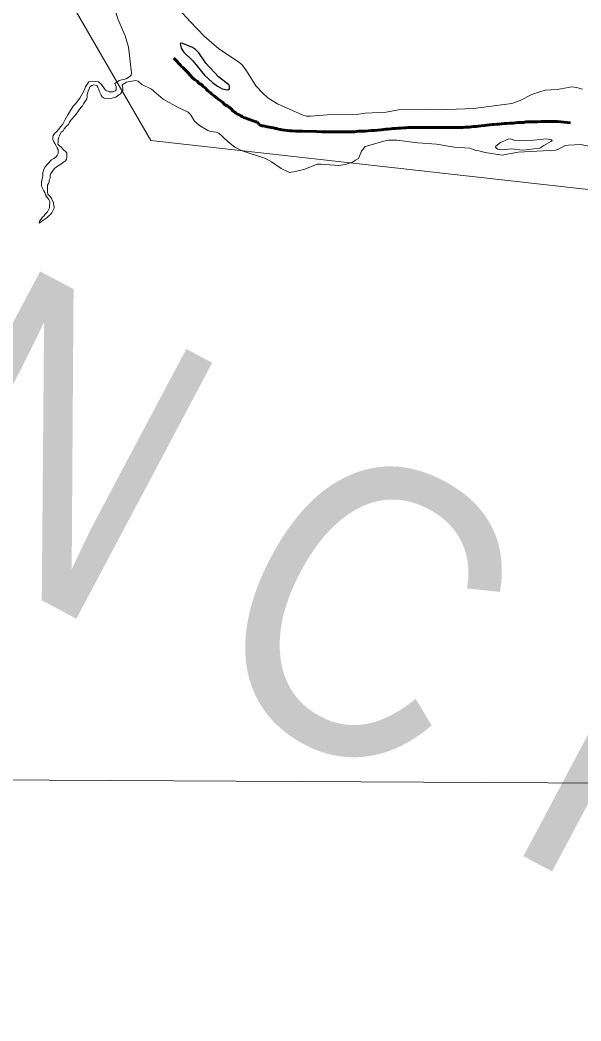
# Model space of a CAD drawing. Extents: x 553962 to 842807, y 8883888 to 9032388.
# Drawn here: x 810333 to 811301, y 9010223 to 9011950 of the extents above; entities that cross this region are included whole.
import ezdxf

# ---------------------------------------------------------------- set-up
doc = ezdxf.new("R2010")
doc.units = 0
doc.header["$LTSCALE"] = 200
doc.linetypes.add('LONG_DASH_SHORT_DASH', pattern=[9.9, 6, -1.2, 1.5, -1.2])
doc.layers.add('1', color=7, linetype='Continuous', lineweight=13)

msp = doc.modelspace()

# ---------------------------------------------------------------- linework, layer by layer
at = {"layer": '1'}
for points in [[(814298.1, 9008867.1), (813458.2, 9010635.2), (812579.3, 9010752.6), (811652, 9011619.1), (810558.4, 9011741.7), (810194, 9012370), (808313, 9013341.6), (806825.8, 9013525.4), (805531, 9014654.6), (804656.1, 9014532)], [(810563.2, 9012036.5), (810564, 9012033.5), (810563.7, 9012026.9), (810570.5, 9012017.7), (810574.7, 9012005.7), (810580.7, 9011997.8), (810595.2, 9011984.4), (810612.1, 9011962.1), (810613.8, 9011960.8), (810626.3, 9011947)], [(810563.2, 9012036.5), (810564, 9012033.5), (810563.7, 9012026.9), (810570.5, 9012017.7), (810574.7, 9012005.7), (810580.7, 9011997.8), (810595.2, 9011984.4), (810612.1, 9011962.1), (810613.8, 9011960.8), (810626.3, 9011947)], [(810626.3, 9011947), (810613.8, 9011960.8), (810612.1, 9011962.1), (810595.2, 9011984.4), (810580.7, 9011997.8), (810574.7, 9012005.7), (810570.5, 9012017.7), (810563.7, 9012026.9), (810564, 9012033.5), (810563.2, 9012036.5)], [(810504.9, 9011943.8), (810501.4, 9011951.7), (810491.8, 9011984.8), (810486.8, 9011999.4)], [(810504.9, 9011943.8), (810501.4, 9011951.7), (810491.8, 9011984.8), (810486.8, 9011999.4)], [(810435.7, 9011815.1), (810443.9, 9011829), (810445.5, 9011834.3), (810451.5, 9011843.2), (810457.9, 9011844.2), (810468, 9011843.3), (810473, 9011838.7), (810480.3, 9011828.7), (810486.4, 9011825.6), (810492.9, 9011826), (810497.3, 9011827.4), (810498.7, 9011829), (810498.4, 9011835), (810496.5, 9011840.1), (810503.5, 9011845.3), (810516.1, 9011848), (810522.4, 9011852.2), (810524.7, 9011854.8), (810525.3, 9011858.5), (810520.1, 9011902.9), (810514, 9011922.6), (810507.5, 9011936.7), (810504.9, 9011943.8)], [(810435.7, 9011815.1), (810443.9, 9011829), (810445.5, 9011834.3), (810451.5, 9011843.2), (810457.9, 9011844.2), (810468, 9011843.3), (810473, 9011838.7), (810480.3, 9011828.7), (810486.4, 9011825.6), (810492.9, 9011826), (810497.3, 9011827.4), (810498.7, 9011829), (810498.4, 9011835), (810496.5, 9011840.1), (810503.5, 9011845.3), (810516.1, 9011848), (810522.4, 9011852.2), (810524.7, 9011854.8), (810525.3, 9011858.5), (810520.1, 9011902.9), (810514, 9011922.6), (810507.5, 9011936.7), (810504.9, 9011943.8)], [(810626.3, 9011947), (810639.4, 9011933.1), (810650.2, 9011922), (810675.7, 9011900.2), (810708, 9011878.7), (810715.7, 9011872.8), (810723.7, 9011862.3), (810739.6, 9011836.4), (810739.6, 9011836.4), (810751.5, 9011823.4), (810760.3, 9011815.3), (810776.9, 9011805.2), (810819.4, 9011786.3), (810826.9, 9011784), (810834.2, 9011783.6), (810862.5, 9011786.2), (810914.1, 9011786.6), (810928.5, 9011789), (810964.6, 9011790.7), (810985.9, 9011794.5), (811037.3, 9011795.9), (811070.3, 9011795.6), (811115.4, 9011797.2), (811181.6, 9011805.7), (811195.7, 9011810.9), (811216.8, 9011821.5), (811239.2, 9011828.9), (811259.5, 9011830.1), (811285, 9011834.2), (811293, 9011833.5), (811303.6, 9011830.2)], [(810626.3, 9011947), (810639.4, 9011933.1), (810650.2, 9011922), (810675.7, 9011900.2), (810708, 9011878.7), (810715.7, 9011872.8), (810723.7, 9011862.3), (810739.6, 9011836.4), (810739.6, 9011836.4), (810751.5, 9011823.4), (810760.3, 9011815.3), (810776.9, 9011805.2), (810819.4, 9011786.3), (810826.9, 9011784), (810834.2, 9011783.6), (810862.5, 9011786.2), (810914.1, 9011786.6), (810928.5, 9011789), (810964.6, 9011790.7), (810985.9, 9011794.5), (811037.3, 9011795.9), (811070.3, 9011795.6), (811115.4, 9011797.2), (811181.6, 9011805.7), (811195.7, 9011810.9), (811216.8, 9011821.5), (811239.2, 9011828.9), (811259.5, 9011830.1), (811285, 9011834.2), (811293, 9011833.5), (811303.6, 9011830.2)], [(811303.6, 9011830.2), (811293, 9011833.5), (811285, 9011834.2), (811259.5, 9011830.1), (811239.2, 9011828.9), (811216.8, 9011821.5), (811195.7, 9011810.9), (811181.6, 9011805.7), (811115.4, 9011797.2), (811070.3, 9011795.6), (811037.3, 9011795.9), (810985.9, 9011794.5), (810964.6, 9011790.7), (810928.5, 9011789), (810914.1, 9011786.6), (810862.5, 9011786.2), (810834.2, 9011783.6), (810826.9, 9011784), (810819.4, 9011786.3), (810776.9, 9011805.2), (810760.3, 9011815.3), (810751.5, 9011823.4), (810739.6, 9011836.4), (810739.6, 9011836.4), (810723.7, 9011862.3), (810715.7, 9011872.8), (810708, 9011878.7), (810675.7, 9011900.2), (810650.2, 9011922), (810639.4, 9011933.1), (810626.3, 9011947)], [(810797.9, 9011686.9), (810783.6, 9011693.7), (810766.6, 9011705.2), (810756.3, 9011710.6), (810716.2, 9011723.9), (810703.6, 9011730.3), (810692.2, 9011738.7), (810682.3, 9011748.8), (810675.5, 9011754.5), (810671.4, 9011756.2), (810662.2, 9011757.6), (810657, 9011759.2), (810642.4, 9011767.5), (810634, 9011775.2), (810626.8, 9011786.9), (810622.9, 9011790.9), (810606.5, 9011798.2), (810579.4, 9011813.4), (810559.3, 9011830.4), (810543, 9011838.7), (810536.5, 9011844.4), (810532, 9011845.5), (810516.2, 9011842.3)], [(810797.9, 9011686.9), (810783.6, 9011693.7), (810766.6, 9011705.2), (810756.3, 9011710.6), (810716.2, 9011723.9), (810703.6, 9011730.3), (810692.2, 9011738.7), (810682.3, 9011748.8), (810675.5, 9011754.5), (810671.4, 9011756.2), (810662.2, 9011757.6), (810657, 9011759.2), (810642.4, 9011767.5), (810634, 9011775.2), (810626.8, 9011786.9), (810622.9, 9011790.9), (810606.5, 9011798.2), (810579.4, 9011813.4), (810559.3, 9011830.4), (810543, 9011838.7), (810536.5, 9011844.4), (810532, 9011845.5), (810516.2, 9011842.3)], [(810484.6, 9011813.5), (810484.6, 9011813.5), (810477.7, 9011814.8), (810474.6, 9011817), (810472.8, 9011819.9), (810470.8, 9011823.5), (810469, 9011827.1), (810468.5, 9011830.6), (810466.8, 9011834), (810465, 9011836.6), (810460.1, 9011837.7), (810460.1, 9011837.7), (810456.3, 9011836.6), (810456.3, 9011836.6), (810453.8, 9011835.1), (810451.9, 9011830.7), (810450.1, 9011826.7), (810448.8, 9011821.1), (810448.5, 9011817), (810448, 9011814), (810444.4, 9011808.7), (810442.4, 9011805.3), (810440.3, 9011801.8), (810437.7, 9011798.5), (810434.7, 9011794.7), (810432.3, 9011791.2), (810429.3, 9011787.1), (810425.7, 9011782.5), (810422.9, 9011779.5), (810420.6, 9011776.7), (810418.2, 9011773.7), (810416.2, 9011769.6), (810412.3, 9011765.8), (810409, 9011762), (810407.2, 9011758.5), (810403.6, 9011756.5), (810402.3, 9011753.7), (810400.5, 9011749.9), (810399.2, 9011746.6), (810398.5, 9011743.8), (810398.4, 9011738.9), (810397.9, 9011735.6), (810400.9, 9011732.6), (810404, 9011729.8), (810408.5, 9011725.4), (810411.3, 9011723.1), (810413.3, 9011720.5), (810413.3, 9011712.9), (810413, 9011709.6), (810411.2, 9011706.8), (810407.9, 9011704.5), (810403.3, 9011700.8), (810398.7, 9011698), (810395.4, 9011696.2), (810391.5, 9011693.2), (810388.7, 9011688.9), (810386.1, 9011684.8), (810384.8, 9011682), (810384.6, 9011676.9), (810382.8, 9011673.6), (810382.7, 9011670.6), (810382, 9011667.8), (810380.2, 9011664.8), (810380.1, 9011661.7), (810379.8, 9011656.9), (810379.8, 9011652.8), (810380.8, 9011649), (810383.8, 9011646.4), (810386.9, 9011642.6), (810388.4, 9011638.8), (810390.4, 9011634.7), (810390.6, 9011631.9), (810391.4, 9011628.1), (810391.3, 9011625), (810389.8, 9011621.7), (810387.5, 9011617.1), (810385.4, 9011614.3), (810382.6, 9011612.1), (810379.8, 9011609.6), (810377, 9011607.5), (810372.1, 9011604), (810369.3, 9011601.7), (810365.5, 9011599.2), (810366, 9011602.8), (810369.3, 9011606), (810371.7, 9011609.6), (810374.2, 9011612.1), (810376.3, 9011614.9), (810379.9, 9011619), (810381.7, 9011622.5), (810383.5, 9011625.6), (810383.8, 9011629.6), (810384.3, 9011633.4), (810384.3, 9011636.7), (810382.3, 9011639.8), (810380.5, 9011642.6), (810378.2, 9011645.4), (810376.7, 9011648.2), (810375.2, 9011652.1), (810373.5, 9011655.1), (810372, 9011658.2)], [(810484.6, 9011813.5), (810484.6, 9011813.5), (810477.7, 9011814.8), (810474.6, 9011817), (810472.8, 9011819.9), (810470.8, 9011823.5), (810469, 9011827.1), (810468.5, 9011830.6), (810466.8, 9011834), (810465, 9011836.6), (810460.1, 9011837.7), (810460.1, 9011837.7), (810456.3, 9011836.6), (810456.3, 9011836.6), (810453.8, 9011835.1), (810451.9, 9011830.7), (810450.1, 9011826.7), (810448.8, 9011821.1), (810448.5, 9011817), (810448, 9011814), (810444.4, 9011808.7), (810442.4, 9011805.3), (810440.3, 9011801.8), (810437.7, 9011798.5), (810434.7, 9011794.7), (810432.3, 9011791.2), (810429.3, 9011787.1), (810425.7, 9011782.5), (810422.9, 9011779.5), (810420.6, 9011776.7), (810418.2, 9011773.7), (810416.2, 9011769.6), (810412.3, 9011765.8), (810409, 9011762), (810407.2, 9011758.5), (810403.6, 9011756.5), (810402.3, 9011753.7), (810400.5, 9011749.9), (810399.2, 9011746.6), (810398.5, 9011743.8), (810398.4, 9011738.9), (810397.9, 9011735.6), (810400.9, 9011732.6), (810404, 9011729.8), (810408.5, 9011725.4), (810411.3, 9011723.1), (810413.3, 9011720.5), (810413.3, 9011712.9), (810413, 9011709.6), (810411.2, 9011706.8), (810407.9, 9011704.5), (810403.3, 9011700.8), (810398.7, 9011698), (810395.4, 9011696.2), (810391.5, 9011693.2), (810388.7, 9011688.9), (810386.1, 9011684.8), (810384.8, 9011682), (810384.6, 9011676.9), (810382.8, 9011673.6), (810382.7, 9011670.6), (810382, 9011667.8), (810380.2, 9011664.8), (810380.1, 9011661.7), (810379.8, 9011656.9), (810379.8, 9011652.8), (810380.8, 9011649), (810383.8, 9011646.4), (810386.9, 9011642.6), (810388.4, 9011638.8), (810390.4, 9011634.7), (810390.6, 9011631.9), (810391.4, 9011628.1), (810391.3, 9011625), (810389.8, 9011621.7), (810387.5, 9011617.1), (810385.4, 9011614.3), (810382.6, 9011612.1), (810379.8, 9011609.6), (810377, 9011607.5), (810372.1, 9011604), (810369.3, 9011601.7), (810365.5, 9011599.2), (810366, 9011602.8), (810369.3, 9011606), (810371.7, 9011609.6), (810374.2, 9011612.1), (810376.3, 9011614.9), (810379.9, 9011619), (810381.7, 9011622.5), (810383.5, 9011625.6), (810383.8, 9011629.6), (810384.3, 9011633.4), (810384.3, 9011636.7), (810382.3, 9011639.8), (810380.5, 9011642.6), (810378.2, 9011645.4), (810376.7, 9011648.2), (810375.2, 9011652.1), (810373.5, 9011655.1), (810372, 9011658.2)], [(810516.2, 9011842.3), (810510.6, 9011839), (810509, 9011837.2), (810510, 9011832.1), (810509.8, 9011828.7), (810506, 9011822.2), (810502.8, 9011820)], [(810516.2, 9011842.3), (810510.6, 9011839), (810509, 9011837.2), (810510, 9011832.1), (810509.8, 9011828.7), (810506, 9011822.2), (810502.8, 9011820)], [(810372, 9011658.2), (810370, 9011662.8), (810370, 9011670.2), (810370.6, 9011675.5), (810371.9, 9011681.1), (810372.2, 9011686.7), (810374, 9011692.3), (810375.8, 9011696.3), (810379.1, 9011699.9), (810382.2, 9011703.2), (810384.7, 9011705.9), (810387.1, 9011708.7), (810390.9, 9011711), (810394.7, 9011713), (810396.5, 9011715.8), (810398.3, 9011719.6), (810398.3, 9011726.2), (810396.8, 9011729), (810394.8, 9011732.6), (810392.8, 9011736.7), (810391.1, 9011739.5), (810389.3, 9011743.6), (810389.3, 9011747.6), (810390.1, 9011750.2), (810392.7, 9011754.5), (810396, 9011757.5), (810399.6, 9011761.6), (810402.7, 9011765.6), (810406.3, 9011769.9), (810408.1, 9011773.5), (810410.6, 9011777.8), (810415.3, 9011786.4), (810424.4, 9011800.8), (810424.4, 9011800.8), (810428.9, 9011805.9), (810428.9, 9011805.9), (810433.3, 9011811.9), (810435.7, 9011815.1)], [(810372, 9011658.2), (810370, 9011662.8), (810370, 9011670.2), (810370.6, 9011675.5), (810371.9, 9011681.1), (810372.2, 9011686.7), (810374, 9011692.3), (810375.8, 9011696.3), (810379.1, 9011699.9), (810382.2, 9011703.2), (810384.7, 9011705.9), (810387.1, 9011708.7), (810390.9, 9011711), (810394.7, 9011713), (810396.5, 9011715.8), (810398.3, 9011719.6), (810398.3, 9011726.2), (810396.8, 9011729), (810394.8, 9011732.6), (810392.8, 9011736.7), (810391.1, 9011739.5), (810389.3, 9011743.6), (810389.3, 9011747.6), (810390.1, 9011750.2), (810392.7, 9011754.5), (810396, 9011757.5), (810399.6, 9011761.6), (810402.7, 9011765.6), (810406.3, 9011769.9), (810408.1, 9011773.5), (810410.6, 9011777.8), (810415.3, 9011786.4), (810424.4, 9011800.8), (810424.4, 9011800.8), (810428.9, 9011805.9), (810428.9, 9011805.9), (810433.3, 9011811.9), (810435.7, 9011815.1)], [(810502.8, 9011820), (810498.2, 9011816.7), (810489.5, 9011814.3), (810484.6, 9011813.5)], [(810502.8, 9011820), (810498.2, 9011816.7), (810489.5, 9011814.3), (810484.6, 9011813.5)], [(811124.6, 9011724.2), (811120.1, 9011724.7), (811108.9, 9011728.5), (811081.8, 9011730.6), (811051.5, 9011735.5), (811019, 9011737.7), (810982.7, 9011742.6), (810968.7, 9011742.5), (810962.7, 9011741.5), (810928.5, 9011731.7), (810921.9, 9011723.2), (810916.7, 9011711), (810911.6, 9011707.8)], [(811124.6, 9011724.2), (811120.1, 9011724.7), (811108.9, 9011728.5), (811081.8, 9011730.6), (811051.5, 9011735.5), (811019, 9011737.7), (810982.7, 9011742.6), (810968.7, 9011742.5), (810962.7, 9011741.5), (810928.5, 9011731.7), (810921.9, 9011723.2), (810916.7, 9011711), (810911.6, 9011707.8)], [(811381.1, 9011692.6), (811370.4, 9011695.8), (811356.3, 9011710.4), (811337.1, 9011727.5), (811300, 9011734.7), (811279.1, 9011733.9), (811273.3, 9011733.5), (811262.2, 9011726.8), (811256.7, 9011725.3), (811192.5, 9011721.6), (811165, 9011716.7), (811135.2, 9011721.4), (811124.6, 9011724.2)], [(811381.1, 9011692.6), (811370.4, 9011695.8), (811356.3, 9011710.4), (811337.1, 9011727.5), (811300, 9011734.7), (811279.1, 9011733.9), (811273.3, 9011733.5), (811262.2, 9011726.8), (811256.7, 9011725.3), (811192.5, 9011721.6), (811165, 9011716.7), (811135.2, 9011721.4), (811124.6, 9011724.2)], [(810911.6, 9011707.8), (810906.6, 9011704.7), (810894.5, 9011700.2), (810883.1, 9011698.9), (810852.3, 9011700.9), (810845.5, 9011700.8), (810823.9, 9011692.6), (810807.8, 9011688.3), (810797.9, 9011686.9)], [(810911.6, 9011707.8), (810906.6, 9011704.7), (810894.5, 9011700.2), (810883.1, 9011698.9), (810852.3, 9011700.9), (810845.5, 9011700.8), (810823.9, 9011692.6), (810807.8, 9011688.3), (810797.9, 9011686.9)], [(800152.2, 9010680.8), (807799.9, 9010651.8), (820497.5, 9010584.4)], [(800152.2, 9010680.8), (807799.9, 9010651.8), (820497.5, 9010584.4)]]:
    msp.add_lwpolyline(points, dxfattribs=at)
at = {"layer": '1', "lineweight": 25}
msp.add_lwpolyline([(810653.6, 9011875.3), (810641.3, 9011893), (810635.5, 9011898.9), (810630.3, 9011902.1), (810613.6, 9011909.3), (810610.3, 9011910), (810608.9, 9011909.4), (810610.5, 9011901.4), (810614.9, 9011895), (810630.7, 9011879), (810651.1, 9011854.8), (810665, 9011841.9), (810673.4, 9011835.3), (810681.4, 9011831), (810691.4, 9011829.4), (810694.4, 9011830.9), (810694, 9011835.7), (810693, 9011837.8), (810675.3, 9011851.7)], close=True, dxfattribs=at)
msp.add_lwpolyline([(810653.6, 9011875.3), (810641.3, 9011893), (810635.5, 9011898.9), (810630.3, 9011902.1), (810613.6, 9011909.3), (810610.3, 9011910), (810608.9, 9011909.4), (810610.5, 9011901.4), (810614.9, 9011895), (810630.7, 9011879), (810651.1, 9011854.8), (810665, 9011841.9), (810673.4, 9011835.3), (810681.4, 9011831), (810691.4, 9011829.4), (810694.4, 9011830.9), (810694, 9011835.7), (810693, 9011837.8), (810675.3, 9011851.7)], close=True, dxfattribs=at)
at = {"layer": '1'}
for points in [[(810653.6, 9011875.3), (810641.3, 9011893), (810635.5, 9011898.9), (810630.3, 9011902.1), (810613.6, 9011909.3), (810610.3, 9011910), (810608.9, 9011909.4), (810610.5, 9011901.4), (810614.9, 9011895), (810630.7, 9011879), (810651.1, 9011854.8), (810665, 9011841.9), (810673.4, 9011835.3), (810681.4, 9011831), (810691.4, 9011829.4), (810694.4, 9011830.9), (810694, 9011835.7), (810693, 9011837.8), (810675.3, 9011851.7)], [(810653.6, 9011875.3), (810641.3, 9011893), (810635.5, 9011898.9), (810630.3, 9011902.1), (810613.6, 9011909.3), (810610.3, 9011910), (810608.9, 9011909.4), (810610.5, 9011901.4), (810614.9, 9011895), (810630.7, 9011879), (810651.1, 9011854.8), (810665, 9011841.9), (810673.4, 9011835.3), (810681.4, 9011831), (810691.4, 9011829.4), (810694.4, 9011830.9), (810694, 9011835.7), (810693, 9011837.8), (810675.3, 9011851.7)], [(811197.5, 9011741.8), (811185.3, 9011742.3), (811178.8, 9011744.5), (811174.8, 9011744.4), (811162, 9011738.5), (811154, 9011732.2), (811153.1, 9011730.4), (811156.6, 9011727), (811159.3, 9011726.1), (811166.6, 9011725.7), (811180.2, 9011727.4), (811200.3, 9011725.1), (811229.7, 9011728.7), (811236.5, 9011733.3), (811248.7, 9011739.9), (811251, 9011742.1), (811249.7, 9011743.1), (811241.3, 9011744.6), (811219, 9011742.3)], [(811197.5, 9011741.8), (811185.3, 9011742.3), (811178.8, 9011744.5), (811174.8, 9011744.4), (811162, 9011738.5), (811154, 9011732.2), (811153.1, 9011730.4), (811156.6, 9011727), (811159.3, 9011726.1), (811166.6, 9011725.7), (811180.2, 9011727.4), (811200.3, 9011725.1), (811229.7, 9011728.7), (811236.5, 9011733.3), (811248.7, 9011739.9), (811251, 9011742.1), (811249.7, 9011743.1), (811241.3, 9011744.6), (811219, 9011742.3)]]:
    msp.add_lwpolyline(points, close=True, dxfattribs=at)
at = {"layer": '1', "linetype": 'LONG_DASH_SHORT_DASH', "lineweight": 60}
for points in [[(810671.7, 9011815.4), (810668.2, 9011818.5), (810666.1, 9011820.3), (810663.1, 9011822.1), (810661.1, 9011824.1), (810658.8, 9011825.7), (810657, 9011827.7), (810654.2, 9011829.8), (810652.1, 9011833.1), (810649.1, 9011834.6), (810645.8, 9011838.2), (810641.7, 9011840.2), (810638.4, 9011844.1), (810634.1, 9011846.4), (810630, 9011850.7), (810626.7, 9011853.8), (810622.1, 9011859.2), (810618, 9011863.2), (810613.7, 9011867.8), (810610.9, 9011869.9), (810609.6, 9011871.9), (810606.3, 9011875.5), (810603.5, 9011878.8), (810600, 9011881.9), (810597.9, 9011883.9)], [(810671.7, 9011815.4), (810668.2, 9011818.5), (810666.1, 9011820.3), (810663.1, 9011822.1), (810661.1, 9011824.1), (810658.8, 9011825.7), (810657, 9011827.7), (810654.2, 9011829.8), (810652.1, 9011833.1), (810649.1, 9011834.6), (810645.8, 9011838.2), (810641.7, 9011840.2), (810638.4, 9011844.1), (810634.1, 9011846.4), (810630, 9011850.7), (810626.7, 9011853.8), (810622.1, 9011859.2), (810618, 9011863.2), (810613.7, 9011867.8), (810610.9, 9011869.9), (810609.6, 9011871.9), (810606.3, 9011875.5), (810603.5, 9011878.8), (810600, 9011881.9), (810597.9, 9011883.9)], [(810807.9, 9011758.2), (810802.3, 9011758.7), (810798, 9011758.7), (810793.9, 9011759), (810784.7, 9011760.2), (810782.2, 9011760.7), (810778.4, 9011761.5), (810776.3, 9011762.3), (810773.8, 9011762.8), (810770.2, 9011763.6), (810766.2, 9011764.3), (810763.1, 9011764.8), (810759, 9011765.6), (810755.2, 9011766.4), (810751.9, 9011766.9), (810749.9, 9011767.1), (810746.8, 9011768.2), (810744.8, 9011769.9), (810741.7, 9011773.8), (810739.7, 9011774), (810720.6, 9011780.7), (810718.3, 9011781.7), (810716, 9011783), (810714, 9011784.2), (810710.9, 9011786), (810708.1, 9011787.1), (810705.3, 9011788.9), (810703.6, 9011790.9), (810700.5, 9011792.7), (810696.9, 9011796.3), (810693.6, 9011799.3), (810691.1, 9011800.9), (810685.7, 9011804.2), (810682.7, 9011807.5), (810679.9, 9011809.6), (810674, 9011813.7), (810671.7, 9011815.4)], [(810807.9, 9011758.2), (810802.3, 9011758.7), (810798, 9011758.7), (810793.9, 9011759), (810784.7, 9011760.2), (810782.2, 9011760.7), (810778.4, 9011761.5), (810776.3, 9011762.3), (810773.8, 9011762.8), (810770.2, 9011763.6), (810766.2, 9011764.3), (810763.1, 9011764.8), (810759, 9011765.6), (810755.2, 9011766.4), (810751.9, 9011766.9), (810749.9, 9011767.1), (810746.8, 9011768.2), (810744.8, 9011769.9), (810741.7, 9011773.8), (810739.7, 9011774), (810720.6, 9011780.7), (810718.3, 9011781.7), (810716, 9011783), (810714, 9011784.2), (810710.9, 9011786), (810708.1, 9011787.1), (810705.3, 9011788.9), (810703.6, 9011790.9), (810700.5, 9011792.7), (810696.9, 9011796.3), (810693.6, 9011799.3), (810691.1, 9011800.9), (810685.7, 9011804.2), (810682.7, 9011807.5), (810679.9, 9011809.6), (810674, 9011813.7), (810671.7, 9011815.4)], [(811115.3, 9011765.9), (811111.4, 9011765.6), (811107.6, 9011765.1), (811104.3, 9011764.8), (811100.8, 9011764.6), (811096.7, 9011764.3), (811092.4, 9011764.3), (811086.8, 9011764.3), (811081.7, 9011764.3), (811077.3, 9011764.3), (811073.5, 9011764.3), (811069.2, 9011764.3), (811066.9, 9011764.3), (811063.3, 9011764.3), (811059.8, 9011764.3), (811057.8, 9011764.3), (811054.4, 9011764.3), (811052.2, 9011764.3), (811048.3, 9011764.3), (811046.3, 9011764.3), (811040.7, 9011764.3), (811035.9, 9011764.3), (811030.8, 9011764.3), (811025.7, 9011764.3), (811021.1, 9011764.3), (811016.5, 9011764.3), (811010.7, 9011764.3), (811006.9, 9011764.1), (811002.5, 9011764.1), (810998.5, 9011763.8), (810994.7, 9011763.6), (810990.1, 9011763.3), (810985.2, 9011763), (810981.4, 9011762.8), (810976.3, 9011762.5), (810972.3, 9011762), (810968.2, 9011761.5), (810964.1, 9011761.2), (810960.1, 9011760.7), (810955.7, 9011760.2), (810949.4, 9011759.7), (810944.5, 9011759.2), (810938.7, 9011759), (810928.5, 9011758.2), (810924.4, 9011757.9), (810920.3, 9011757.7), (810916.5, 9011757.7), (810913.5, 9011757.2), (810909.7, 9011756.9), (810905.1, 9011756.9), (810901.3, 9011756.9), (810896.4, 9011756.9), (810892.6, 9011756.9), (810888, 9011756.9), (810883, 9011756.9), (810878.1, 9011756.9), (810873, 9011756.9), (810868.5, 9011756.9), (810863.9, 9011756.9), (810858.8, 9011756.9), (810853.2, 9011756.9), (810844.3, 9011757.2), (810820.1, 9011757.7), (810813.2, 9011757.9), (810807.9, 9011758.2)], [(811115.3, 9011765.9), (811111.4, 9011765.6), (811107.6, 9011765.1), (811104.3, 9011764.8), (811100.8, 9011764.6), (811096.7, 9011764.3), (811092.4, 9011764.3), (811086.8, 9011764.3), (811081.7, 9011764.3), (811077.3, 9011764.3), (811073.5, 9011764.3), (811069.2, 9011764.3), (811066.9, 9011764.3), (811063.3, 9011764.3), (811059.8, 9011764.3), (811057.8, 9011764.3), (811054.4, 9011764.3), (811052.2, 9011764.3), (811048.3, 9011764.3), (811046.3, 9011764.3), (811040.7, 9011764.3), (811035.9, 9011764.3), (811030.8, 9011764.3), (811025.7, 9011764.3), (811021.1, 9011764.3), (811016.5, 9011764.3), (811010.7, 9011764.3), (811006.9, 9011764.1), (811002.5, 9011764.1), (810998.5, 9011763.8), (810994.7, 9011763.6), (810990.1, 9011763.3), (810985.2, 9011763), (810981.4, 9011762.8), (810976.3, 9011762.5), (810972.3, 9011762), (810968.2, 9011761.5), (810964.1, 9011761.2), (810960.1, 9011760.7), (810955.7, 9011760.2), (810949.4, 9011759.7), (810944.5, 9011759.2), (810938.7, 9011759), (810928.5, 9011758.2), (810924.4, 9011757.9), (810920.3, 9011757.7), (810916.5, 9011757.7), (810913.5, 9011757.2), (810909.7, 9011756.9), (810905.1, 9011756.9), (810901.3, 9011756.9), (810896.4, 9011756.9), (810892.6, 9011756.9), (810888, 9011756.9), (810883, 9011756.9), (810878.1, 9011756.9), (810873, 9011756.9), (810868.5, 9011756.9), (810863.9, 9011756.9), (810858.8, 9011756.9), (810853.2, 9011756.9), (810844.3, 9011757.2), (810820.1, 9011757.7), (810813.2, 9011757.9), (810807.9, 9011758.2)], [(811282.8, 9011772.6), (811260.5, 9011774.8), (811256, 9011774.8), (811251.1, 9011774.8), (811245.8, 9011774.8), (811238.7, 9011774.8), (811232, 9011774.8), (811226.2, 9011774.3), (811219.6, 9011774), (811215, 9011774), (811210.7, 9011773.8), (811206.1, 9011773.8), (811201.8, 9011773), (811197.4, 9011773), (811191.8, 9011772.8), (811183.5, 9011772), (811177.8, 9011771.7), (811172.8, 9011771), (811167.9, 9011771), (811163.6, 9011770.7), (811159.5, 9011770), (811155.7, 9011770), (811150.9, 9011769.2), (811147.3, 9011769.2), (811143, 9011768.7), (811134.1, 9011767.7), (811128.7, 9011767.1), (811123.7, 9011766.6), (811119.6, 9011766.1), (811115.3, 9011765.9)], [(811282.8, 9011772.6), (811260.5, 9011774.8), (811256, 9011774.8), (811251.1, 9011774.8), (811245.8, 9011774.8), (811238.7, 9011774.8), (811232, 9011774.8), (811226.2, 9011774.3), (811219.6, 9011774), (811215, 9011774), (811210.7, 9011773.8), (811206.1, 9011773.8), (811201.8, 9011773), (811197.4, 9011773), (811191.8, 9011772.8), (811183.5, 9011772), (811177.8, 9011771.7), (811172.8, 9011771), (811167.9, 9011771), (811163.6, 9011770.7), (811159.5, 9011770), (811155.7, 9011770), (811150.9, 9011769.2), (811147.3, 9011769.2), (811143, 9011768.7), (811134.1, 9011767.7), (811128.7, 9011767.1), (811123.7, 9011766.6), (811119.6, 9011766.1), (811115.3, 9011765.9)]]:
    msp.add_lwpolyline(points, dxfattribs=at)

# ---------------------------------------------------------------- texts
at = {"layer": '1', "width": 0.9}
msp.add_text('R I O   S Ã O   F R A N C I S C O', height=500, rotation=332.036, dxfattribs=at).set_placement((805039.4, 9013778.6))

doc.saveas('drawing.dxf')
